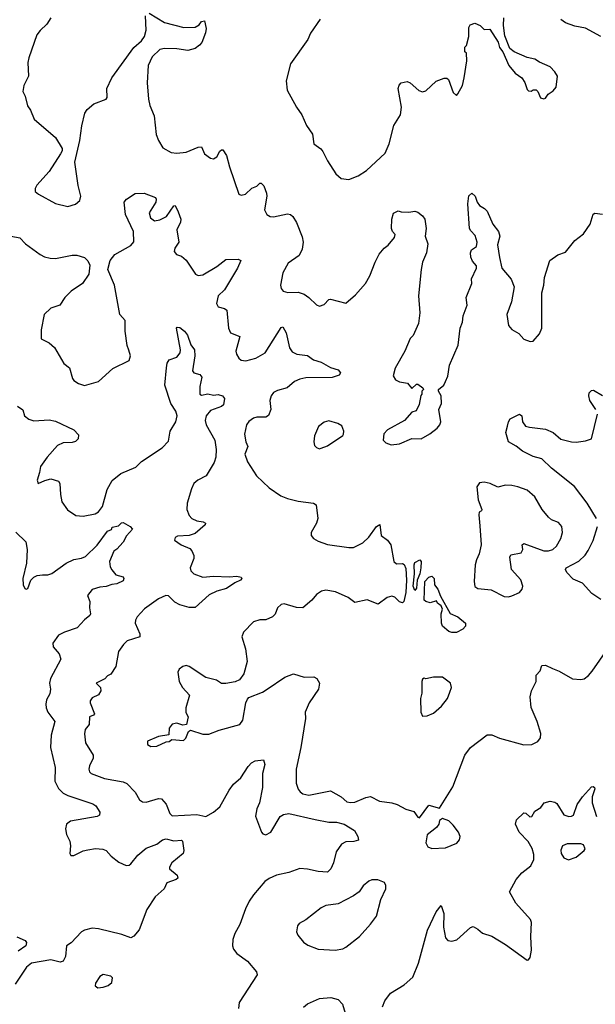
# Model space of a CAD drawing. Extents: x 2133461 to 2293071, y 753526 to 916327.
# Tile 378 of 459: x 2256622 to 2260369, y 845973 to 852383. Entities that reach past the tile are written whole.
import ezdxf

# ---------------------------------------------------------------- set-up
doc = ezdxf.new("R2010")
doc.units = 0

msp = doc.modelspace()

# ---------------------------------------------------------------- linework, layer by layer
at = {"layer": '0CON10XD'}
for points in [[(2257465, 852426.7), (2257565, 852366.2), (2257691.7, 852331.7), (2257765, 852333.8), (2257789.7, 852350.3), (2257805, 852372.5), (2257826.4, 852376.4), (2257835.8, 852325.8), (2257832.7, 852297.3), (2257807.5, 852235), (2257793.5, 852216.5), (2257764.4, 852195.6), (2257717, 852183), (2257645, 852194.3), (2257565, 852195.6), (2257535, 852188.9), (2257485, 852141.4), (2257457.7, 852085), (2257452.5, 851972.5), (2257460, 851865), (2257469.4, 851825), (2257497.9, 851757.9), (2257511.8, 851635), (2257525, 851596.2), (2257555, 851548.8), (2257607.9, 851517.9), (2257644.5, 851514.5), (2257705, 851520), (2257785, 851554.3), (2257805, 851556), (2257825, 851510), (2257865, 851482), (2257885, 851478), (2257905, 851490), (2257925, 851528), (2257935, 851536.7), (2257945, 851536.2), (2257969.6, 851499.6), (2257987.1, 851425), (2258048.3, 851248.3), (2258065, 851240), (2258092.7, 851247.3), (2258134.4, 851285.6), (2258165, 851300), (2258185, 851320), (2258195, 851320), (2258211.2, 851301.2), (2258229.2, 851255), (2258230.8, 851235), (2258215.8, 851145.8), (2258231.2, 851115), (2258253, 851103), (2258275, 851100), (2258365, 851118.9), (2258384.5, 851114.5), (2258401.2, 851101.2), (2258424.1, 851064.1), (2258460.8, 850970.8), (2258467.1, 850935), (2258461.5, 850888.5), (2258442.6, 850847.4), (2258370.7, 850799.3), (2258334.5, 850735.5), (2258320.8, 850655), (2258325, 850632.5), (2258337.5, 850615), (2258367.8, 850607.8), (2258435, 850609.6), (2258475, 850596.5), (2258505.3, 850575.3), (2258555, 850526), (2258575, 850518), (2258605, 850528.8), (2258635, 850561.2), (2258645, 850563.8), (2258745, 850538.8), (2258807.6, 850592.4), (2258874.4, 850665.6), (2258902, 850715), (2258936, 850805), (2258963, 850857), (2258993.8, 850895), (2259021.2, 850915), (2259061.2, 850965), (2259066, 850985), (2259048.8, 851005), (2259042, 851025), (2259044.3, 851085), (2259055, 851123.3), (2259085, 851140), (2259105, 851132.5), (2259155, 851130), (2259195, 851136), (2259215, 851131.2), (2259245, 851107.5), (2259260, 851085), (2259268.8, 851025), (2259261.2, 850975), (2259280, 850925), (2259270.8, 850865), (2259244.2, 850805), (2259235, 850757.5), (2259218, 850585), (2259227.1, 850475), (2259218.6, 850405), (2259183.6, 850326.4), (2259165, 850307.5), (2259130, 850225), (2259066.2, 850115), (2259053.8, 850065), (2259069.5, 850039.5), (2259095, 850026.2), (2259146.1, 850016.1), (2259175, 849982.5), (2259205, 850010), (2259215, 850010), (2259246.4, 849986.4), (2259250, 849975), (2259240, 849965), (2259240, 849945), (2259233, 849937), (2259221.7, 849878.3), (2259203, 849837), (2259175, 849827.5), (2259127.5, 849775), (2259017, 849713), (2258993, 849687), (2258987.5, 849645), (2259005, 849628.8), (2259040, 849615), (2259095, 849621.2), (2259175, 849657.5), (2259235.8, 849654.2), (2259292.3, 849687.7), (2259340, 849725), (2259356.7, 849745), (2259363.3, 849765), (2259351.2, 849845), (2259367.5, 849885), (2259366.7, 849935), (2259347.5, 849965), (2259347.5, 849975), (2259382.5, 850005), (2259395, 850027.5)], [(2256824.3, 852395), (2256800, 852355), (2256755, 852313.1), (2256734.5, 852285), (2256681.4, 852135), (2256676, 852105), (2256680, 852015), (2256650, 851955), (2256642.5, 851915), (2256657.5, 851885), (2256673, 851823), (2256692.5, 851795), (2256716.4, 851736.4), (2256855, 851616.7), (2256899.2, 851545), (2256899.7, 851530.3), (2256888.9, 851511.1), (2256813.8, 851395), (2256733.9, 851306.1), (2256722.5, 851285), (2256722.5, 851265), (2256745, 851246.7), (2256855, 851186.2), (2256935, 851167.5), (2256985, 851182.5), (2257013.6, 851206.4), (2257020, 851235), (2257002.7, 851305), (2256980.8, 851455), (2257015, 851598), (2257027.7, 851692.3), (2257047.3, 851775), (2257060.9, 851799.1), (2257105, 851835.5), (2257186, 851865), (2257192.3, 851877.7), (2257190.6, 851935), (2257222.2, 852005), (2257365, 852201.9), (2257415, 852245.8), (2257435.6, 852275), (2257445.7, 852315.7), (2257442.3, 852407.7)], [(2258577.5, 852387.5), (2258516.2, 852295), (2258498.8, 852255), (2258386.2, 852095), (2258356.7, 851985), (2258363.3, 851925), (2258423.3, 851815), (2258460, 851765), (2258490, 851695), (2258527.7, 851637.7), (2258537.5, 851575), (2258583, 851543), (2258596.1, 851526.1), (2258626.7, 851465), (2258680.5, 851380.5), (2258715, 851350), (2258765, 851343.8)], [(2258765, 851343.8), (2258825, 851366.2), (2258878.8, 851401.2), (2259001.2, 851515), (2259026.9, 851575), (2259057.5, 851695), (2259102, 851765), (2259107.1, 851815), (2259086.2, 851935), (2259092.3, 851957.7), (2259105, 851973.3), (2259145, 851980), (2259165, 851972.5), (2259221.5, 851921.5), (2259245, 851912.7), (2259265, 851921.1), (2259333.3, 851983.3), (2259385, 852003.3), (2259403, 852003), (2259413.6, 851993.6), (2259445, 851910), (2259465, 851890), (2259475, 851900), (2259504, 851955), (2259515.8, 852005), (2259533.3, 852115), (2259530, 852165), (2259520, 852175), (2259520, 852205), (2259530, 852215), (2259546.4, 852273.6), (2259547, 852333), (2259555, 852350), (2259585, 852360), (2259620, 852345), (2259645, 852320), (2259682.5, 852322.5), (2259736.1, 852236.1), (2259745, 852202.5), (2259766.7, 852175), (2259806.7, 852085), (2259846.7, 852035), (2259890, 852005), (2259910, 851975), (2259925, 851930), (2259935, 851920), (2259951.7, 851918.3), (2259965, 851927.5), (2259985, 851927.5), (2259996.1, 851916.1), (2260013.3, 851875), (2260035, 851867.5), (2260045, 851872.5), (2260062.3, 851897.7), (2260095, 851920), (2260113.8, 851945), (2260123.3, 852015), (2260106.7, 852045), (2260075.8, 852075.8), (2260005, 852106), (2259975, 852127.5), (2259925, 852138), (2259840, 852175), (2259812.5, 852195), (2259779.3, 852279.3), (2259772, 852345), (2259773.3, 852395)], [(2260405, 852274.2), (2260305, 852328.2), (2260235, 852341.1), (2260175, 852363.1), (2260143.8, 852383.8)], [(2256566.8, 850973.2), (2256623.8, 850963.8), (2256661.1, 850925), (2256755.7, 850855), (2256785, 850839.1), (2256819.8, 850829.8), (2256855, 850828.8), (2256965, 850850), (2256995, 850850), (2257045, 850834.2), (2257065, 850813.8), (2257078.6, 850785), (2257073, 850727), (2257031.2, 850665), (2256956.9, 850615), (2256915.4, 850574.6), (2256884.3, 850525), (2256825, 850504.4), (2256782.2, 850465), (2256762.5, 850365), (2256763.3, 850305), (2256815, 850278.8), (2256849.3, 850249.3), (2256910.8, 850145), (2256947, 850117), (2256966.9, 850046.9), (2256975.5, 850035.5), (2257004.6, 850014.6), (2257045, 850002.2), (2257135, 850027.5), (2257227.9, 850112.1), (2257335.9, 850164.1), (2257343.8, 850195), (2257332.4, 850232.4), (2257322, 850262), (2257308.8, 850355), (2257309.4, 850425), (2257274.4, 850465), (2257239.6, 850655), (2257196.3, 850756.3), (2257212.2, 850815), (2257242.5, 850855), (2257346.3, 850913.7), (2257365, 850937.5), (2257363.8, 851005), (2257312.2, 851115), (2257301.9, 851195), (2257317.1, 851215), (2257375, 851251.2), (2257433.1, 851253.1), (2257505.7, 851225.7), (2257511.2, 851215), (2257508, 851195), (2257464.3, 851125), (2257473.2, 851093.2), (2257500, 851075), (2257535, 851081.1), (2257577.3, 851102.7), (2257625, 851171.2), (2257635, 851173.3), (2257653.3, 851133.3), (2257671.9, 851085), (2257668.6, 851065), (2257644.4, 851015), (2257659.2, 850935), (2257632, 850895), (2257628, 850875), (2257643.8, 850855), (2257675, 850844.4), (2257705, 850817.1), (2257767.6, 850727.6), (2257785, 850718.1), (2257815, 850721.5), (2257905, 850776.2), (2257965, 850822.9), (2258045, 850823.3), (2258062, 850815), (2258040, 850765), (2257955.5, 850625), (2257914.3, 850585), (2257904, 850535), (2257915, 850513.8), (2257955, 850503.8), (2257971.7, 850491.7), (2257980.8, 850375), (2257993.8, 850345), (2258055, 850320), (2258030, 850225), (2258034.2, 850205), (2258049.7, 850179.7), (2258065, 850167.5), (2258095, 850163.1), (2258160.5, 850180.5), (2258220, 850215), (2258325, 850380), (2258335, 850383.8), (2258356.7, 850345), (2258377.8, 850247.8), (2258395, 850221.4), (2258426.2, 850206.2), (2258496.6, 850196.6), (2258535, 850168.6), (2258584.1, 850154.1), (2258645, 850120), (2258695, 850104.5), (2258710.5, 850085), (2258701.1, 850068.9), (2258657.1, 850052.9), (2258485, 850051.1), (2258446.9, 850043.1), (2258412.2, 850027.8), (2258362.7, 849987.3), (2258300.1, 849969.9), (2258275, 849955.6), (2258259.4, 849935), (2258250.6, 849905), (2258256.7, 849845), (2258242.8, 849807.2), (2258224.5, 849795.5), (2258165, 849795.6), (2258145, 849790), (2258115, 849767.1), (2258098.1, 849745), (2258085.5, 849685), (2258094.2, 849635), (2258108, 849605), (2258087.5, 849555), (2258105.7, 849505), (2258163.8, 849413.8), (2258246.2, 849335), (2258322.6, 849282.6), (2258365, 849265.6), (2258435, 849248.1), (2258533.9, 849236.1), (2258553.3, 849225), (2258563.8, 849135), (2258554.2, 849105.8), (2258518.8, 849045), (2258520, 849025), (2258535.8, 849005.8), (2258565, 848988), (2258625, 848967.5), (2258765, 848946.2), (2258795, 848946.7), (2258855, 848976.7), (2258895.6, 849014.4), (2258944, 849085), (2258966.2, 849096.2), (2258976.2, 849025), (2259016.2, 848995), (2259037.5, 848965), (2259056.7, 848855), (2259075, 848840), (2259115, 848843.3), (2259125, 848837.5), (2259135, 848810), (2259141.2, 848735), (2259135.5, 848655), (2259123.9, 848596.1), (2259115, 848586.7), (2259095, 848593.3), (2259065, 848623.3), (2259045, 848630), (2259015, 848621.2), (2258955, 848577.5), (2258885, 848606.7), (2258805, 848588.8), (2258761.4, 848621.4), (2258678.9, 848658.9), (2258615, 848670), (2258587.6, 848662.4), (2258555, 848640.8), (2258525, 848604), (2258465, 848555.5), (2258425, 848555.6), (2258345, 848580), (2258325, 848576), (2258300, 848555), (2258285, 848513.3), (2258268.8, 848495), (2258225, 848475.8), (2258185, 848477.1), (2258145, 848463.1), (2258078.8, 848395), (2258068.8, 848365), (2258093, 848287), (2258103.3, 848205), (2258082.5, 848125), (2258053.9, 848086.1), (2258025, 848073.3), (2257965, 848062.5), (2257935, 848062.5), (2257903, 848083), (2257835, 848100), (2257725, 848173.3), (2257705, 848180), (2257685, 848173.3), (2257661.2, 848155), (2257652, 848135), (2257660, 848075), (2257682, 848035), (2257726.7, 847985), (2257703, 847903), (2257703, 847873), (2257720, 847845), (2257707.5, 847795), (2257685, 847791.2), (2257645, 847803.3), (2257613.9, 847796.1), (2257595, 847770), (2257593, 847727), (2257525, 847715.8), (2257455, 847686.7), (2257453.3, 847665), (2257475, 847652.5), (2257515, 847653.3), (2257575, 847682.5), (2257595, 847683.3), (2257613.6, 847696.4), (2257688.7, 847691.3), (2257704.4, 847705.6), (2257721.7, 847748.3), (2257735, 847757.5), (2257815, 847732.5), (2257853, 847733), (2257921.2, 847758.8), (2258055, 847794.4), (2258075, 847823.3), (2258094.4, 847935.6), (2258105, 847960), (2258115, 847970), (2258203.9, 848006.1), (2258232.5, 848025), (2258347.6, 848102.4), (2258405, 848124.4), (2258475, 848102), (2258537.5, 848105), (2258556.7, 848095), (2258573.3, 848065), (2258566.7, 848025), (2258506.2, 847935), (2258481.2, 847875), (2258482.5, 847835), (2258453.1, 847645), (2258421.2, 847505), (2258422.2, 847412.2), (2258434.6, 847374.6), (2258447.4, 847357.4), (2258465, 847344.4), (2258505, 847335.6), (2258645, 847362.5), (2258714.4, 847324.4), (2258752.5, 847292.5), (2258775, 847286.9), (2258805, 847288.5), (2258875, 847318.9), (2258905, 847325.6), (2258965, 847295.5), (2259044.6, 847284.6), (2259080, 847275), (2259135, 847243.3), (2259188.3, 847228.3), (2259215, 847192.5), (2259225, 847187.5), (2259285, 847270), (2259355, 847250), (2259441.7, 847388.3), (2259519.2, 847595), (2259557.5, 847645), (2259665, 847728.6), (2259695, 847726.9), (2259745, 847705.7), (2259905, 847662), (2259955, 847663.8), (2259995.9, 847684.1), (2260011.7, 847708.3), (2260013.6, 847736.4), (2259990.8, 847815), (2259952, 847905), (2259944.1, 847975.9), (2259953.8, 848015), (2259983.3, 848075), (2259983.3, 848115), (2260011.2, 848145), (2260021.7, 848178.3), (2260045, 848181.2), (2260089.5, 848159.5), (2260135, 848141.2), (2260221.2, 848091.2), (2260275, 848088), (2260296.8, 848093.2), (2260325, 848114), (2260348.3, 848141.7), (2260448.8, 848285)], [(2259395, 850027.5), (2259408.3, 850061.7), (2259421.2, 850135), (2259475.7, 850265), (2259490, 850375), (2259505.6, 850415), (2259509.2, 850455), (2259535.6, 850525), (2259528.6, 850575), (2259565.6, 850665), (2259562.7, 850697.3), (2259595.6, 850765), (2259595, 850780), (2259570.8, 850810.8), (2259558.3, 850838.3), (2259557.5, 850865), (2259564, 850885), (2259595, 850907.5), (2259601.1, 850935), (2259588.1, 850978.1), (2259558.3, 851008.3), (2259550.8, 851025), (2259538.6, 851185), (2259545, 851236.7), (2259565, 851253.3), (2259587.5, 851235), (2259600, 851195), (2259615, 851173.3), (2259647.5, 851155), (2259665.8, 851135.8), (2259703, 851053), (2259738.8, 851005), (2259748, 850975), (2259732.7, 850917.3), (2259746.1, 850836.1), (2259761.2, 850765), (2259821.2, 850695), (2259840.8, 850645), (2259824.4, 850545.6), (2259792.9, 850465), (2259805, 850392.5), (2259825, 850366.2), (2259870.5, 850340.5), (2259905, 850303.3), (2259945, 850288.8), (2259965, 850290), (2260005, 850337.5), (2260021.5, 850375), (2260021.4, 850605), (2260034, 850655), (2260038, 850705), (2260073.8, 850815), (2260125, 850853.3), (2260175, 850870), (2260235.8, 850945), (2260291.7, 850988.3), (2260336.8, 851053.2), (2260355, 851117.5), (2260367, 851123), (2260415, 851116.7)], [(2256607.9, 849867.9), (2256643, 849843), (2256653.8, 849805), (2256682.3, 849782.3), (2256715, 849771.2), (2256815, 849778.6), (2256855, 849770), (2256975, 849712.5), (2257005, 849680), (2257003.3, 849655), (2256985, 849638), (2256965, 849631.4), (2256905, 849628.5), (2256868.8, 849611.2), (2256800.9, 849535), (2256757.1, 849475), (2256752, 849435), (2256736.2, 849385), (2256743.8, 849363.8), (2256785.6, 849384.4), (2256825, 849394.2), (2256875, 849380), (2256884, 849364), (2256887.7, 849292.3), (2256897.5, 849245), (2256933, 849193), (2256987.5, 849155), (2257035, 849150.6), (2257113.8, 849166.2), (2257135, 849179.4), (2257160.5, 849215), (2257192.5, 849325), (2257225, 849383.1), (2257280.7, 849429.3), (2257379, 849471), (2257415, 849507.3), (2257550.4, 849595), (2257590.6, 849639.4), (2257602.4, 849705), (2257637.8, 849765), (2257646.5, 849805), (2257638.7, 849835), (2257606.4, 849885), (2257567.5, 850005), (2257577.7, 850117.7), (2257583, 850147), (2257595, 850170), (2257645, 850185.8), (2257667.1, 850215), (2257668.6, 850235), (2257643.8, 850375), (2257647.5, 850382.5), (2257665, 850378.8), (2257695, 850355.7), (2257715, 850330), (2257735.6, 850265.6), (2257760, 850235), (2257762.1, 850195), (2257747.1, 850097.1), (2257755, 850084), (2257795, 850073.8), (2257807, 850057), (2257795.5, 849994.5), (2257794.5, 849944.5), (2257805, 849940), (2257846.6, 849946.6), (2257885, 849940), (2257915, 849942.9), (2257942.5, 849935), (2257956.4, 849916.4), (2257948.8, 849875), (2257935, 849864.3), (2257865, 849840), (2257836.2, 849803.8), (2257830.4, 849775), (2257835.3, 849745), (2257892.3, 849645), (2257900.8, 849585), (2257899.2, 849535), (2257889.3, 849500.7), (2257837, 849413), (2257781.2, 849385)], [(2260371.9, 849845), (2260334.3, 849905), (2260327.5, 849935), (2260330, 849955), (2260345, 849969.2), (2260358, 849972), (2260415, 849937.1)], [(2260377.8, 849135), (2260315.7, 849235), (2260234.2, 849345), (2260085, 849462.9), (2260022.1, 849525), (2259965, 849540.7), (2259895, 849574), (2259855, 849606.8), (2259805, 849634.3), (2259786, 849695), (2259797, 849737), (2259803.8, 849766.2), (2259815, 849784), (2259875, 849815.8), (2259890, 849805), (2259894.3, 849764.3), (2259915, 849738), (2259940, 849730), (2260045, 849718.1), (2260095, 849696.5), (2260145, 849653.3), (2260215, 849635.5), (2260245, 849633.9), (2260305, 849640.8), (2260344.3, 849655), (2260383.1, 849815)], [(2258575, 849590), (2258585, 849593.3), (2258625, 849608.8), (2258725, 849676.7), (2258731.2, 849685), (2258732, 849705), (2258718.3, 849738.3), (2258693.9, 849753.9), (2258635, 849771.2), (2258605, 849763.3), (2258567.5, 849735), (2258541.2, 849675), (2258536.2, 849635), (2258542.3, 849612.3), (2258555, 849597.5), (2258575, 849590)], [(2257781.2, 849385), (2257756.9, 849363.1), (2257740, 849330), (2257712.5, 849235), (2257711.4, 849195), (2257725.7, 849155), (2257742.5, 849135), (2257775, 849120.5), (2257816.7, 849115), (2257831.2, 849105), (2257830, 849095), (2257765, 849037.5), (2257725, 849025.5), (2257649.5, 849020.5), (2257635, 849012.5), (2257631.2, 848995), (2257673.3, 848965), (2257730.5, 848940.5), (2257743.8, 848925), (2257755.8, 848895), (2257755.8, 848875), (2257732.5, 848815), (2257736.2, 848795), (2257756.2, 848775), (2257815, 848753.3), (2257885, 848761.1), (2257985, 848755.4), (2258035, 848760.6), (2258064, 848755), (2258068.1, 848745), (2258060.6, 848735), (2258022.6, 848717.4), (2257969.1, 848680.9), (2257905, 848663.5), (2257855, 848638.1), (2257765, 848557.5), (2257725, 848556.9), (2257665, 848572.9), (2257632.2, 848592.2), (2257591.7, 848631.7), (2257574.3, 848635.7), (2257526.8, 848613.2), (2257435, 848548), (2257388, 848495), (2257376, 848475), (2257374.2, 848455), (2257403.8, 848385), (2257403.6, 848366.4), (2257321.4, 848338.6), (2257297.5, 848315), (2257265, 848270), (2257248.5, 848171.5), (2257215, 848123.3), (2257195, 848112.5), (2257177.5, 848092.5), (2257120, 848065), (2257147.5, 848035), (2257151.2, 848015), (2257135, 847988.8), (2257095, 847967.5), (2257081.8, 847948.2), (2257081.1, 847935), (2257108.8, 847865), (2257103.6, 847856.4), (2257076.7, 847845), (2257074, 847795), (2257048.1, 847761.9), (2257043.3, 847735), (2257050, 847675), (2257101.4, 847595), (2257101.2, 847575), (2257076, 847525), (2257072, 847505), (2257076.1, 847486.1), (2257087.5, 847475), (2257175, 847442.7), (2257295, 847421.9), (2257320.4, 847410.4), (2257373.4, 847353.4), (2257402, 847305), (2257422.1, 847292.1), (2257445, 847290), (2257525, 847314), (2257545, 847311.2), (2257575.5, 847275.5), (2257599.2, 847215), (2257615, 847200.8), (2257775, 847209.1), (2257835, 847196.7), (2257885, 847223.1), (2257925, 847258.6), (2257985, 847367.5), (2258015, 847405.8), (2258062, 847448), (2258108.6, 847521.4), (2258130.8, 847545), (2258155, 847559.4), (2258210, 847565), (2258218.8, 847535), (2258202.5, 847475), (2258202.1, 847385), (2258184.4, 847285), (2258167.1, 847245), (2258157.3, 847197.3), (2258195.7, 847095), (2258205, 847082.5), (2258225, 847075.7), (2258256.9, 847095), (2258317.1, 847195), (2258340.3, 847209.7), (2258375, 847214.7), (2258545, 847175.5), (2258635, 847159.4), (2258685, 847159.4), (2258735, 847146.7), (2258800.8, 847105), (2258823.3, 847065), (2258827.5, 847042.5), (2258797, 847033), (2258745, 847031.5), (2258716.9, 847015), (2258682.2, 846965), (2258664.4, 846895), (2258647.1, 846855), (2258625.6, 846834.4), (2258565, 846837.3), (2258495, 846853.6), (2258445, 846857.7), (2258375, 846830.4), (2258295, 846813.1), (2258246.8, 846793.2), (2258217.3, 846772.7), (2258144, 846685), (2258115.6, 846644.4), (2258092.2, 846595), (2258055, 846492.5), (2258023.3, 846435), (2258010, 846395), (2258006.7, 846355), (2258015, 846332.5), (2258036.2, 846305), (2258105, 846253.3), (2258163.3, 846185), (2258168.8, 846165), (2258051.2, 845985), (2258046.7, 845945)], [(2259805, 848626.2), (2259825, 848633.3), (2259875, 848653.3), (2259893.8, 848675), (2259898, 848695), (2259885, 848736.2), (2259824, 848805), (2259813.8, 848885), (2259820, 848900), (2259886.8, 848913.2), (2259898, 848935), (2259893.3, 848965), (2259905, 848972.5), (2260035, 848924.6), (2260065, 848924.6), (2260092.5, 848935), (2260115.6, 848955), (2260145.5, 849005), (2260156.7, 849045), (2260150.8, 849085), (2260129.8, 849109.8), (2260085, 849127.1), (2260065, 849144.2), (2260024.3, 849195), (2259975, 849276), (2259925, 849320.8), (2259865, 849342.9), (2259825, 849350), (2259785, 849352.9), (2259735, 849340.8), (2259684.1, 849364.1), (2259645, 849373.3), (2259615, 849367.5), (2259597, 849343), (2259607, 849257), (2259630, 849195), (2259627.5, 849185), (2259613.8, 849176.2), (2259610.5, 849159.5), (2259617.6, 849087.6), (2259625.8, 848964.2), (2259614.1, 848905.9), (2259595, 848867.5), (2259587.1, 848835), (2259580, 848725), (2259584.1, 848694.1), (2259605, 848680), (2259692.4, 848672.4), (2259775, 848628), (2259805, 848626.2)], [(2256597, 849047), (2256662.5, 848985), (2256671.2, 848935), (2256666.7, 848845), (2256643.6, 848745), (2256645.7, 848705), (2256655, 848681.2), (2256665, 848676.2), (2256675, 848680), (2256695.5, 848734.5), (2256714, 848755), (2256735.4, 848764.6), (2256771.3, 848768.7), (2256805, 848770), (2256831.2, 848778.8), (2256924.6, 848845.4), (2256975, 848868.9), (2257025, 848876.9), (2257051.9, 848888.1), (2257127.5, 848962.5), (2257195, 849053.8), (2257220, 849065), (2257225, 849080), (2257265, 849087.5), (2257285, 849107.5), (2257295, 849110), (2257342.5, 849085), (2257356.4, 849066.4), (2257317.7, 849022.3), (2257295, 848981.2), (2257255, 848936.7), (2257236, 848924), (2257207.3, 848855), (2257210.9, 848820.9), (2257221.5, 848801.5), (2257249.3, 848769.3), (2257295.7, 848755.7), (2257300, 848745), (2257295, 848730), (2257255, 848710), (2257223.2, 848706.8), (2257185, 848693.1), (2257145, 848690), (2257095, 848673.8), (2257063.8, 848635), (2257078.8, 848595), (2257076.2, 848555), (2257083.8, 848515), (2257078, 848505), (2257043.4, 848476.6), (2256996.2, 848423.8), (2256915, 848396.2), (2256875, 848376.9), (2256837.3, 848325), (2256839.8, 848299.8), (2256880, 848255), (2256889.5, 848220.5), (2256823.1, 848095), (2256817.1, 848065), (2256822.5, 848025), (2256818.6, 847995), (2256796.7, 847955), (2256792.8, 847927.2), (2256794, 847904), (2256805.4, 847875.4), (2256851.9, 847815), (2256828.2, 847725), (2256822.2, 847645), (2256854, 847514), (2256850.7, 847425), (2256875, 847377.8), (2256905, 847348.8), (2256935, 847332.3), (2257098.9, 847278.9), (2257118, 847265), (2257143.8, 847225), (2257141.2, 847205), (2257127.5, 847195), (2256954.2, 847165), (2256928.1, 847145), (2256920, 847115), (2256927.9, 847077.9), (2256948.6, 847035), (2256952.9, 847005), (2256949.2, 846955), (2256955, 846941.2), (2256975, 846942.5), (2257035, 846971.4), (2257065, 846978.6), (2257115, 846986.7), (2257164.3, 846984.3), (2257185, 846974), (2257217.9, 846937.9), (2257268.3, 846898.3), (2257315, 846876.2), (2257335, 846880), (2257345, 846888.8), (2257392.5, 846945), (2257445, 846990.8), (2257515, 847016.7), (2257552.5, 847045), (2257575, 847050.8), (2257625, 847037.5), (2257675, 847040.8), (2257682, 847035), (2257690, 846975), (2257685.5, 846954.5), (2257613.3, 846895), (2257596.7, 846865), (2257597.5, 846855), (2257646.7, 846815), (2257652.5, 846795), (2257640, 846785), (2257580, 846765), (2257563.3, 846725), (2257505, 846672), (2257450.5, 846589.5), (2257401.2, 846458.8), (2257365, 846416.2), (2257345, 846406), (2257287.9, 846427.9), (2257135, 846465.6), (2257095, 846469.4), (2257045, 846456.7), (2257024.4, 846445), (2256957.4, 846372.6), (2256926.9, 846353.1), (2256920.6, 846285), (2256905.5, 846254.5), (2256885, 846247.8), (2256825, 846263.1), (2256698.3, 846241.7), (2256666.5, 846215), (2256592.5, 846105)], [(2260405, 848608.8), (2260347.3, 848647.3), (2260285, 848714), (2260225, 848740.5), (2260183.8, 848785), (2260174.4, 848805), (2260178.8, 848815), (2260261.1, 848858.9), (2260303.4, 848896.6), (2260323.4, 848926.6), (2260356.2, 848993.8), (2260383.3, 849085)], [(2259195, 848666.7), (2259183.5, 848695), (2259192, 848775), (2259190, 848835), (2259195, 848850), (2259227.5, 848867.5), (2259236.2, 848856.2), (2259233.3, 848815), (2259226, 848775), (2259210, 848735), (2259205, 848682.5), (2259195, 848666.7)], [(2259435, 848393.5), (2259415, 848400), (2259373.8, 848435), (2259367.5, 848455), (2259366.7, 848515), (2259374, 848545), (2259365, 848567.5), (2259342.5, 848585), (2259335, 848600), (2259295, 848586.2), (2259266.7, 848595), (2259256.2, 848605), (2259259.2, 848725), (2259285, 848753.3), (2259305, 848760), (2259320, 848745), (2259322.5, 848705), (2259345, 848676.7), (2259360.5, 848630.5), (2259425, 848516.7), (2259475, 848496), (2259523.3, 848455), (2259523.3, 848435), (2259506, 848415), (2259465, 848394.4), (2259435, 848393.5)], [(2259245, 847850), (2259275, 847851.2), (2259315, 847868.8), (2259368.8, 847915), (2259406.2, 847965), (2259423.3, 848005), (2259432.5, 848035), (2259427.5, 848065), (2259375, 848102.5), (2259315, 848102.5), (2259265, 848092.5), (2259255, 848097.5), (2259245, 848090), (2259240, 848075), (2259240.7, 847999.3), (2259232, 847965), (2259232.9, 847875), (2259245, 847850)], [(2258985, 845957.5), (2258998.8, 845995), (2259035, 846046.7), (2259125, 846100), (2259180.7, 846149.3), (2259218.8, 846241.2), (2259276, 846455), (2259332.5, 846575), (2259365, 846617.5), (2259383.3, 846565), (2259381.2, 846475), (2259393.3, 846405), (2259409.3, 846389.3), (2259435, 846383.3), (2259467.7, 846392.3), (2259557.7, 846472.3), (2259575, 846480), (2259605, 846463.3), (2259635, 846436.7), (2259695, 846416.2), (2259785, 846362), (2259925, 846260), (2259935, 846262.5), (2259945, 846277.5), (2259954.4, 846325), (2259948.9, 846415), (2259952.9, 846505), (2259947.1, 846525), (2259851.1, 846631.1), (2259810.6, 846705), (2259855, 846786), (2259891.7, 846828.3), (2259949.2, 846875), (2259968.2, 846915), (2259969.1, 846949.1), (2259958.6, 846988.6), (2259933, 847033), (2259873.8, 847095), (2259850.8, 847145), (2259857.1, 847175), (2259905, 847220), (2259917.3, 847217.3), (2259944, 847194), (2259955, 847196.2), (2259975, 847230), (2260015, 847253.8), (2260035.9, 847284.1), (2260076.1, 847296.1), (2260105, 847290), (2260119.5, 847279.5), (2260165, 847207.5), (2260197, 847197), (2260215, 847197.5), (2260227.5, 847205), (2260252, 847275), (2260285, 847324), (2260345, 847388), (2260355, 847391.2), (2260363.3, 847385), (2260365.7, 847375), (2260348.6, 847325), (2260349.4, 847285), (2260376.7, 847195)], [(2259305, 846987.8), (2259395, 846992.9), (2259467.2, 847022.8), (2259486.2, 847045), (2259490, 847065), (2259479.2, 847095), (2259445, 847140), (2259415, 847166.7), (2259375, 847182.5), (2259355, 847170), (2259350, 847145), (2259336.2, 847125), (2259275, 847076.2), (2259266.9, 847025), (2259279.3, 846999.3), (2259305, 846987.8)], [(2260195, 846913.3), (2260245, 846931.4), (2260296.7, 846975), (2260303.3, 846985), (2260291.7, 847011.7), (2260275, 847018), (2260185, 847018.2), (2260155, 847005.6), (2260145, 846977.5), (2260146.7, 846955), (2260165, 846925.8), (2260195, 846913.3)], [(2258675, 846326.7), (2258725, 846333.8), (2258745.8, 846344.2), (2258833.3, 846415), (2258906.7, 846495), (2258945, 846547.5), (2258974, 846655), (2259006.2, 846725), (2259006.4, 846746.4), (2258996.1, 846766.1), (2258953.6, 846783.6), (2258915, 846783.8), (2258895.8, 846774.2), (2258858, 846745), (2258831.2, 846705), (2258795, 846679.2), (2258695, 846626.7), (2258614.2, 846615.8), (2258585, 846601.2), (2258485, 846523.8), (2258441.2, 846498.8), (2258430, 846485), (2258423.3, 846445), (2258432.3, 846422.3), (2258468.8, 846378.8), (2258498.8, 846358.8), (2258565, 846332), (2258675, 846326.7)], [(2256603.3, 846413.3), (2256658.3, 846388.3), (2256667.5, 846375), (2256662.5, 846355), (2256611.7, 846318.3)], [(2257130.7, 846080.7), (2257165, 846083.8), (2257197.5, 846095), (2257222.5, 846115), (2257227.5, 846145), (2257215, 846157.5), (2257165, 846166.7), (2257143.3, 846155), (2257115, 846110), (2257113, 846093), (2257130.7, 846080.7)], [(2258470, 845955), (2258495, 845976.9), (2258575, 846011.9), (2258647.9, 846017.9), (2258695, 846004), (2258724, 845975), (2258740, 845915)]]:
    msp.add_lwpolyline(points, dxfattribs=at)

doc.saveas('drawing.dxf')
